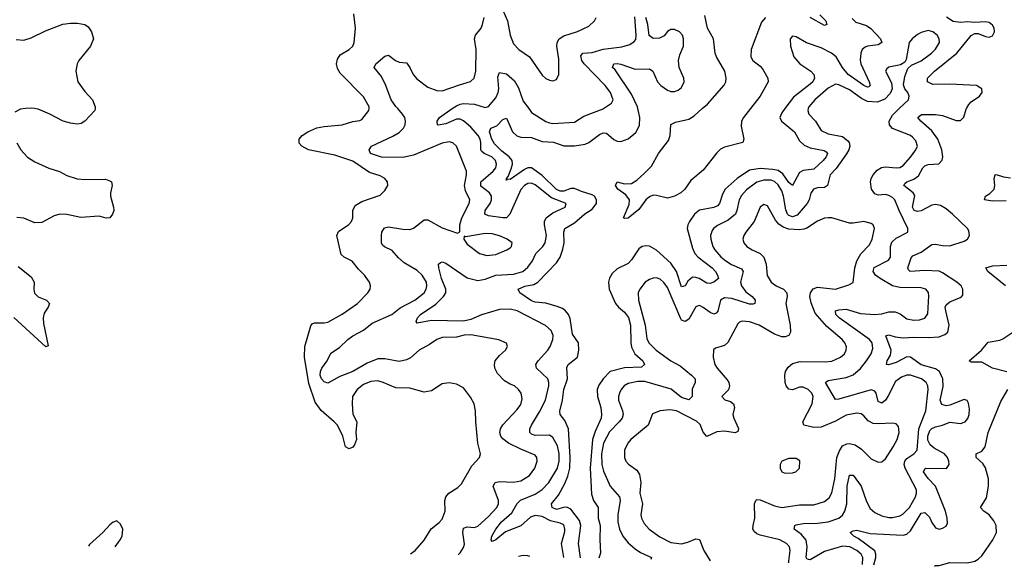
# Model space of a CAD drawing. Header units: inches. Extents: x 1843162 to 1959474, y 907081 to 1016326.
# Tile 286 of 656: x 1928446 to 1933955, y 907442 to 910497. Entities that reach past the tile are written whole.
import ezdxf

# ---------------------------------------------------------------- set-up
doc = ezdxf.new("R2010")
doc.units = ezdxf.units.IN
doc.header["$MEASUREMENT"] = 0
for name, color, linetype in [('B9920', 7, 'Continuous'), ('B9921', 7, 'Continuous'), ('B9930', 7, 'Continuous'), ('B9931', 7, 'Continuous')]:
    doc.layers.add(name, color=color, linetype=linetype)

msp = doc.modelspace()

# ---------------------------------------------------------------- linework, layer by layer
at = {"layer": 'B9920', "color": 5}
for points, elevation in [([(1928478.5, 910000), (1928450, 909997.2), (1928419.1, 909980.9)], 680), ([(1928867.7, 910000), (1928867.3, 909990), (1928810.2, 909929.8), (1928790, 909917.4), (1928770, 909913.5), (1928730, 909918.7), (1928690, 909930.8), (1928614, 909970), (1928550, 909996.5), (1928528.9, 910000)], 680), ([(1928430, 909808.4), (1928452.3, 909770), (1928490, 909728.2), (1928530, 909702.3), (1928610, 909667.2), (1928668.3, 909648.3), (1928710, 909626.5), (1928768, 909608), (1928810, 909604.2), (1928925.7, 909605.7), (1928954.8, 909594.8), (1928960.5, 909590), (1928964.4, 909570), (1928953.4, 909530), (1928954.3, 909510), (1928971.8, 909450), (1928972.2, 909430), (1928966, 909410), (1928950, 909389.4), (1928930, 909387.3), (1928890, 909398.5), (1928788.6, 909391.4), (1928710, 909407.9), (1928670.1, 909409.9), (1928638.7, 909401.3), (1928570, 909364.1), (1928530, 909362.4), (1928470, 909388.4), (1928430, 909392.1)], 680), ([(1928438.5, 909118.5), (1928510, 909059.1), (1928527.3, 909030), (1928524.5, 908990), (1928529.4, 908969.4), (1928548.6, 908948.6), (1928595.3, 908930), (1928612.8, 908910), (1928605.5, 908890), (1928583.9, 908856.1), (1928577.7, 908830), (1928579.1, 908799.1), (1928606, 908674), (1928592.3, 908667.7), (1928413, 908833)], 680), ([(1928990, 907695.3), (1928970, 907688.7), (1928950, 907674), (1928911, 907630), (1928836.8, 907563.2), (1928831.3, 907554.6)], 720), ([(1928979.7, 907551), (1929009, 907590), (1929019, 907610), (1929024, 907650), (1929010, 907678), (1928990, 907695.3)], 720)]:
    msp.add_lwpolyline(points, dxfattribs=dict(at, elevation=elevation))
at = {"layer": 'B9921', "color": 5, "elevation": 680}
for points in [[(1928425.8, 910385.8), (1928470, 910383.2), (1928510, 910394.9), (1928590, 910435.5), (1928688.4, 910471.6), (1928730, 910478.6), (1928770, 910477.8), (1928810.2, 910470.2), (1928830, 910458), (1928848, 910430), (1928859.1, 910390), (1928843, 910350), (1928777, 910270), (1928767.6, 910250), (1928759.6, 910210), (1928772, 910150), (1928810, 910095.5), (1928852.7, 910050), (1928868, 910010), (1928867.7, 910000)], [(1928528.9, 910000), (1928510, 910003.1), (1928478.5, 910000)]]:
    msp.add_lwpolyline(points, dxfattribs=at)
at = {"layer": 'B9930', "color": 5}
for points, elevation in [([(1930633.7, 907511.6), (1930659.2, 907530), (1930710, 907588.7), (1930748.6, 907651.4), (1930793.5, 907686.5), (1930810, 907704.9), (1930826, 907750), (1930824.7, 907810), (1930829.7, 907830), (1930847.6, 907850), (1930898, 907882), (1930918.2, 907901.8), (1930976.3, 908003.7), (1931018.3, 908050), (1931023.9, 908070), (1931009.8, 908130), (1930997.6, 908250), (1930997.2, 908310), (1930989.7, 908350), (1930968, 908388), (1930930, 908439.6), (1930890, 908460.5), (1930850, 908467), (1930810, 908462), (1930750, 908422.2), (1930710, 908415.3), (1930630, 908437.5), (1930550, 908439.8), (1930479.5, 908470), (1930450, 908477.7), (1930410, 908474), (1930370, 908457.4), (1930334.9, 908430), (1930309.2, 908390), (1930306.2, 908350), (1930310, 908291.3), (1930333, 908250), (1930327.2, 908190), (1930330.2, 908150), (1930320, 908120), (1930310, 908108), (1930290, 908097.7), (1930269.8, 908110), (1930254.1, 908170), (1930223.9, 908230), (1930206.5, 908250), (1930132.2, 908312.2), (1930099.8, 908359.8), (1930064.2, 908464.2), (1930040.6, 908610), (1930042.1, 908670), (1930074.9, 908785.1), (1930083, 908797), (1930096.6, 908803.4), (1930150, 908801.8), (1930170, 908807), (1930250, 908851.3), (1930335.8, 908910), (1930394, 908970), (1930407, 908990), (1930409.5, 909010), (1930402.9, 909030), (1930376.2, 909070), (1930342.2, 909102.2), (1930307.3, 909147.3), (1930261.6, 909170), (1930245.3, 909185.3), (1930220.8, 909290), (1930230, 909312.9), (1930288.3, 909351.7), (1930303.5, 909370), (1930309.8, 909390), (1930309.8, 909430), (1930322.3, 909457.7), (1930359.9, 909480.1), (1930463.1, 909516.9), (1930490, 909543), (1930505.1, 909570), (1930503.6, 909590), (1930489.5, 909610), (1930463.5, 909623.5), (1930403.5, 909643.5), (1930310, 909705.8), (1930210, 909739.6), (1930062.4, 909770), (1930025.7, 909790), (1930010, 909806.9), (1930009.8, 909830), (1930027.4, 909850), (1930058, 909870), (1930108.2, 909891.8), (1930150, 909901), (1930250, 909909.5), (1930310, 909928.1), (1930350, 909933.4), (1930361.3, 909938.7), (1930400.4, 909990), (1930401.2, 910000)], 680), ([(1930899, 907505.3), (1930910, 907516.1), (1930930, 907546), (1930934.9, 907565.1), (1930925.2, 907630), (1930930, 907655.6), (1930950, 907662.7), (1930990, 907658.8), (1931010, 907666.4), (1931070, 907720.1), (1931115.3, 907770), (1931124.5, 907790), (1931126.1, 907810), (1931096.2, 907890), (1931106.6, 907910), (1931130, 907916.2), (1931210, 907912.6), (1931250, 907919.5), (1931298.2, 907950), (1931328.9, 907991.1), (1931340.9, 908030), (1931339.8, 908050), (1931330, 908063.5), (1931250, 908095.7), (1931180.7, 908130), (1931150, 908154.4), (1931138.5, 908170), (1931132.7, 908190), (1931136.8, 908210), (1931150, 908232.3), (1931230, 908318.9), (1931250, 908347), (1931257.8, 908377.8), (1931252.6, 908410), (1931237.4, 908430), (1931215.6, 908450), (1931190, 908459.8), (1931159.2, 908479.2), (1931120, 908520), (1931104.7, 908550), (1931102.6, 908570), (1931106.6, 908590), (1931130, 908619.3), (1931163.7, 908650), (1931175.1, 908670), (1931169.4, 908689.4), (1931126.9, 908706.9), (1930970, 908736.5), (1930933.8, 908733.8), (1930890, 908723.4), (1930810, 908720.6), (1930780.3, 908710), (1930739.3, 908680.7), (1930681.3, 908650), (1930633.1, 908606.9), (1930610, 908596.2), (1930570, 908587.4), (1930490, 908602.2), (1930450, 908601.6), (1930390, 908577.4), (1930310, 908531.1), (1930237, 908503), (1930170, 908466.2), (1930150, 908472.2), (1930134.2, 908490), (1930127.6, 908510), (1930128.4, 908530), (1930136.1, 908550), (1930166.8, 908590), (1930186.6, 908633.4), (1930235.6, 908664.4), (1930282, 908710), (1930309.9, 908730.1), (1930370, 908760.9), (1930418.5, 908801.5), (1930528.6, 908850), (1930574.2, 908885.8), (1930657.1, 908930), (1930709, 908970), (1930720.2, 908990), (1930724.1, 909010), (1930721.9, 909030), (1930698.3, 909070), (1930670, 909094.5), (1930597.7, 909137.7), (1930565.8, 909165.8), (1930530, 909206.6), (1930487.2, 909227.2), (1930476.8, 909236.8), (1930469.8, 909250), (1930470.7, 909290), (1930473.1, 909310), (1930486.5, 909333.5), (1930510, 909340.2), (1930590, 909326), (1930630, 909325), (1930650, 909331.3), (1930710, 909378.9), (1930730, 909378.3), (1930810, 909333.1), (1930896, 909304), (1930909.1, 909310.9), (1930909.6, 909349.6), (1930919.5, 909390), (1930961.2, 909470), (1930964.1, 909490), (1930940.7, 909540.7), (1930934.9, 909570), (1930946.5, 909630), (1930946.2, 909650), (1930891.1, 909790), (1930870, 909809.7), (1930850, 909814.4), (1930810, 909807.4), (1930650, 909739.7), (1930590, 909727), (1930470, 909728), (1930408.9, 909750), (1930401.2, 909770), (1930414.7, 909790), (1930534.7, 909845.3), (1930570, 909867.5), (1930592.8, 909890), (1930603.7, 909910), (1930605.4, 909930), (1930600.2, 909950), (1930588.3, 909970), (1930561.2, 910000)], 660), ([(1931490.1, 907491.2), (1931477.5, 907570), (1931495.5, 907635.5), (1931497.2, 907650), (1931490, 907673.6), (1931470, 907683.4), (1931415.7, 907695.7), (1931370, 907719.5), (1931330, 907725.2), (1931303.9, 907716.1), (1931250, 907667.3), (1931165.3, 907634.7), (1931110, 907589.8), (1931090, 907580.7), (1931084, 907590), (1931087.4, 907610), (1931110.8, 907650), (1931142.7, 907690), (1931199.1, 907740.9), (1931230, 907793.7), (1931248.5, 907811.5), (1931330, 907844.6), (1931370, 907870.7), (1931406.4, 907910), (1931454.5, 907990), (1931464.3, 908030), (1931464.6, 908070), (1931455.2, 908115.2), (1931430, 908162.5), (1931410, 908173.9), (1931330, 908172.2), (1931310, 908180.3), (1931300.3, 908190), (1931301.1, 908210), (1931309.9, 908230), (1931355.3, 908304.7), (1931388.4, 908370), (1931406.6, 908450), (1931406.8, 908470), (1931401, 908490), (1931337.3, 908550), (1931334.5, 908570), (1931346.4, 908590), (1931401.6, 908650), (1931414.4, 908670), (1931429.8, 908710), (1931431.9, 908731.9), (1931419.7, 908759.7), (1931388.5, 908788.5), (1931230, 908869.9), (1931190, 908879.9), (1931130, 908876.5), (1931030, 908847.9), (1930970, 908821.7), (1930930, 908812.5), (1930750, 908816.4), (1930670, 908800.9), (1930663.6, 908810), (1930671.1, 908830), (1930688.1, 908850), (1930773.8, 908906.2), (1930818.2, 908950), (1930829.9, 908970), (1930830.6, 908990), (1930806.4, 909050), (1930792.1, 909110), (1930789.8, 909130.2), (1930800.7, 909139.3), (1930810, 909143.1), (1930830, 909136.9), (1930950, 909054.7), (1931010, 909038.7), (1931050, 909046.5), (1931110, 909068.8), (1931210, 909074.3), (1931260.9, 909090), (1931290, 909113.5), (1931314.7, 909150), (1931333.3, 909190), (1931373.6, 909230), (1931387.1, 909250), (1931394.6, 909290), (1931382.8, 909350), (1931382.9, 909370), (1931391.1, 909388.9), (1931430, 909417.8), (1931498.7, 909450), (1931502.9, 909470), (1931421.9, 909501.9), (1931330, 909573.5), (1931310, 909583), (1931290, 909581.3), (1931270, 909569.8), (1931250, 909547.7), (1931189, 909411), (1931170, 909390.5), (1931150, 909389.1), (1931070, 909400.9), (1931049.5, 909409.5), (1931049.9, 909430), (1931078.1, 909470), (1931086.8, 909490), (1931086.3, 909510), (1931075.4, 909530), (1931027, 909567), (1931026.3, 909590), (1931095.7, 909650), (1931111, 909670), (1931114.9, 909690), (1931107.6, 909710), (1931087.9, 909730), (1931045.4, 909750), (1931030, 909762), (1931025.6, 909770), (1931026.8, 909810), (1931022.3, 909830), (1931011.1, 909850), (1930970, 909897.1), (1930930, 909932.7), (1930910, 909941.4), (1930890, 909941.6), (1930830, 909916), (1930788.5, 909908.5), (1930784, 909910), (1930782.4, 909930), (1930794.7, 909950), (1930866.5, 910000)], 640), ([(1931584.3, 907489), (1931572.9, 907570), (1931586.4, 907670), (1931577.6, 907697.6), (1931530, 907761.9), (1931508.3, 907771.7), (1931489, 907771), (1931450, 907759.9), (1931424.8, 907770), (1931421.8, 907790), (1931460.4, 907839.6), (1931496.2, 907903.8), (1931513.9, 907946.1), (1931524.6, 907990), (1931526.9, 908050), (1931517.7, 908210), (1931496.9, 908256.9), (1931469.7, 908290), (1931468.1, 908308.1), (1931483.8, 908370), (1931490.3, 908430), (1931510.7, 908490), (1931507.4, 908552.6), (1931514.5, 908570), (1931567.8, 908610), (1931575.4, 908650), (1931572.3, 908690), (1931538.9, 908738.9), (1931526, 908826), (1931516.6, 908850), (1931499.9, 908870), (1931482.5, 908882.5), (1931454, 908894), (1931390, 908911.8), (1931330, 908918.4), (1931310, 908926.1), (1931244.5, 908970), (1931234.7, 908990), (1931271.7, 909008.3), (1931322.4, 909017.6), (1931346, 909030), (1931450, 909137.5), (1931470, 909170.2), (1931485.8, 909214.2), (1931492.8, 909250), (1931490.5, 909310), (1931495.5, 909330), (1931550, 909361.7), (1931608.4, 909411.6), (1931650, 909437.7), (1931674.2, 909470), (1931674.3, 909490), (1931661.9, 909510), (1931650, 909518.1), (1931590, 909536.3), (1931550, 909553.8), (1931530, 909553.4), (1931490, 909538.1), (1931470, 909538.6), (1931450, 909547.5), (1931370, 909625.5), (1931310, 909669.9), (1931290, 909669.9), (1931270, 909660.5), (1931190, 909603.4), (1931173.7, 909606.3), (1931170, 909598), (1931169.1, 909610), (1931179.2, 909620.8), (1931196.9, 909663.1), (1931203.5, 909690), (1931201.4, 909710), (1931185.5, 909730), (1931143.1, 909763.1), (1931103.2, 909803.2), (1931088.6, 909828.6), (1931074.1, 909870), (1931082.2, 909890), (1931115.5, 909904.5), (1931150, 909939.6), (1931170, 909946.7), (1931204.3, 909870), (1931227.5, 909847.5), (1931250, 909841), (1931310, 909837.9), (1931370, 909817.2), (1931433.1, 909813.1), (1931490, 909791.6), (1931550, 909791.5), (1931610, 909802), (1931630, 909810.1), (1931690, 909855), (1931710, 909864.2), (1931730, 909863), (1931770, 909827.8), (1931790, 909817.8), (1931810, 909816.8), (1931850, 909831.6), (1931893.7, 909866.3), (1931913.6, 909906.4), (1931916.7, 909950), (1931905.4, 910000)], 620), ([(1931294.1, 910000), (1931310, 909978.5), (1931390, 909927.9), (1931410, 909920.1), (1931430, 909917.3), (1931550, 909925.2), (1931602.4, 909957.6), (1931710, 909998.8), (1931711.9, 910000)], 640), ([(1932727.7, 910000), (1932710, 909976.8), (1932700.2, 909950), (1932709.6, 909929.6), (1932780.6, 909870), (1932810, 909820.7), (1932835.9, 909795.9), (1932870, 909780.1), (1932946.6, 909766.6), (1932959.3, 909759.3), (1932965.8, 909750), (1932957.9, 909730), (1932942.5, 909710), (1932890, 909660.9), (1932830, 909654), (1932810, 909642.8), (1932770, 909569.8), (1932750, 909586.9), (1932716.1, 909636.1), (1932690, 909653.9), (1932660.7, 909660.7), (1932590, 909666.2), (1932530, 909655.4), (1932459.8, 909610), (1932393.9, 909550), (1932378.4, 909521.6), (1932361.7, 909470), (1932350, 909457), (1932330, 909447.5), (1932250, 909433), (1932222.3, 909410), (1932193.6, 909370), (1932184.4, 909350), (1932181.5, 909330), (1932210, 909219.5), (1932224.2, 909190), (1932242.4, 909170), (1932320.6, 909110), (1932339.3, 909090), (1932351.5, 909070), (1932356.5, 909050), (1932330.4, 909030), (1932310, 909022.4), (1932290, 909024.1), (1932247.4, 909050), (1932230, 909056.7), (1932210, 909057.8), (1932185.3, 909034.7), (1932170, 909008.6), (1932150, 909004.4), (1932120.9, 909090), (1932090, 909136.9), (1932010, 909209.3), (1931970, 909231.1), (1931950, 909233.9), (1931930, 909229), (1931910, 909215.8), (1931870, 909154.7), (1931850, 909134.8), (1931790, 909104.1), (1931761.6, 909078.4), (1931746.9, 909053.1), (1931740.1, 909030), (1931744.8, 908990), (1931779.8, 908910), (1931796.1, 908890), (1931830, 908862.9), (1931851.9, 908831.9), (1931863.9, 908790), (1931865.4, 908690), (1931870, 908665.8), (1931888.7, 908628.7), (1931932.7, 908590), (1931942.6, 908570), (1931925.2, 908554.8), (1931830, 908550.3), (1931750, 908530.4), (1931710, 908489.8), (1931686.3, 908453.7), (1931677.8, 908430), (1931678.5, 908390), (1931697.7, 908330), (1931702.1, 908290), (1931699.4, 908270), (1931665.4, 908194.6), (1931651.5, 908150), (1931637.3, 907990), (1931645.1, 907845.1), (1931656.2, 907810), (1931682.2, 907770), (1931683.1, 907710), (1931694.5, 907670), (1931691.7, 907591.7), (1931695.1, 907515.1), (1931687.3, 907486.5)], 620), ([(1932858.7, 910000), (1932855.2, 909990), (1932861.5, 909970), (1932899.1, 909930), (1932930, 909877.2), (1932970, 909859.3), (1933050, 909843.4), (1933079.6, 909819.6), (1933086.7, 909810), (1933091, 909790), (1933086.2, 909770), (1933072.9, 909747.1), (1933014, 909666), (1932981.9, 909630), (1932966, 909570), (1932950, 909559.3), (1932910, 909557.8), (1932887.8, 909550), (1932873.3, 909526.7), (1932863.3, 909490), (1932852.2, 909470), (1932795.8, 909404.2), (1932770, 909394.4), (1932750, 909401.8), (1932743, 909410), (1932733.6, 909433.6), (1932720.8, 909510), (1932710, 909539.9), (1932690, 909574.1), (1932670, 909592), (1932650, 909599.4), (1932610, 909601.1), (1932570, 909588.4), (1932513.1, 909546.9), (1932485.3, 909514.7), (1932471.7, 909490), (1932459.3, 909430), (1932450.4, 909409.6), (1932410, 909376.6), (1932350, 909346.5), (1932328.2, 909330), (1932321.1, 909318.9), (1932311.8, 909290), (1932312.5, 909270), (1932324.8, 909230), (1932336.3, 909210), (1932370, 909171), (1932397.1, 909150), (1932429.4, 909129.4), (1932484.9, 909104.9), (1932493.5, 909090), (1932479.2, 909030), (1932485.1, 909010), (1932510, 908976.8), (1932544.4, 908950), (1932560.7, 908930), (1932558.7, 908910), (1932550, 908906.2), (1932530, 908907.3), (1932430, 908937.8), (1932390, 908941.8), (1932367.2, 908930), (1932351.8, 908868.2), (1932343.9, 908856.1), (1932330, 908850.6), (1932310, 908859.6), (1932270, 908889.1), (1932250, 908898.9), (1932242.7, 908897.3), (1932228.7, 908891.3), (1932190, 908822.4), (1932170, 908810.5), (1932150, 908818.1), (1932145.1, 908825.1), (1932070, 908999.8), (1932050, 909028.9), (1932030, 909046), (1932010, 909054.2), (1931990, 909053.3), (1931970, 909045), (1931946.7, 909030), (1931915.2, 908990), (1931907.3, 908970), (1931908.1, 908930), (1931945.5, 908790), (1931955.9, 908715.9), (1931966, 908690), (1932007.2, 908650), (1932090.1, 908590.1), (1932141.6, 908561.6), (1932205.5, 908510), (1932225.3, 908490), (1932225.5, 908470), (1932208.8, 908431.2), (1932208.2, 908390), (1932190, 908371.8), (1932150, 908386.1), (1932092, 908432), (1931944.9, 908475.1), (1931904.7, 908475.3), (1931850, 908463.2), (1931827.9, 908450), (1931811.3, 908430), (1931802, 908410), (1931796, 908390), (1931797.4, 908370), (1931819.8, 908310), (1931822.5, 908290), (1931816.8, 908270), (1931801.1, 908250), (1931746, 908194), (1931713.3, 908130), (1931700.8, 908070), (1931702.8, 908010), (1931713, 907973), (1931750.6, 907890.6), (1931802.5, 907830), (1931805.3, 907810), (1931792.4, 907730), (1931793.1, 907690), (1931802.5, 907650), (1931821.6, 907610), (1931850, 907572.7), (1931890, 907539.8), (1931919.6, 907519.6), (1931981.1, 907490), (1931978.4, 907479.6)], 640), ([(1932534.6, 910000), (1932495.7, 909950), (1932484.7, 909930), (1932482.2, 909902.2), (1932498.5, 909830), (1932492.2, 909810), (1932390, 909785.3), (1932366.9, 909773.1), (1932346.2, 909753.8), (1932270, 909655.2), (1932200.9, 909599.1), (1932168.4, 909550), (1932145.8, 909530), (1932110, 909510.6), (1932070, 909499.8), (1932010, 909515.2), (1931990, 909515.7), (1931970, 909507.5), (1931949.7, 909490.3), (1931910, 909436.5), (1931850, 909387.5), (1931830, 909386.4), (1931824.7, 909390), (1931855.8, 909464.2), (1931857.5, 909490), (1931837.9, 909517.9), (1931793, 909550), (1931779.7, 909570), (1931788.9, 909591.1), (1931830, 909579.7), (1931870, 909582.2), (1931899.4, 909600.6), (1931941.6, 909638.4), (1931980.8, 909679.2), (1932020.9, 909750), (1932077.3, 909822.7), (1932086.5, 909850), (1932089, 909911), (1932115, 909925), (1932190, 909941.6), (1932220.5, 909959.5), (1932265.7, 910000)], 580), ([(1933161.1, 907451.4), (1933164.1, 907490), (1933154, 907510), (1933129.9, 907530), (1933091.5, 907550), (1933050, 907553.9), (1932950, 907524.7), (1932870, 907477.2), (1932859.5, 907479.5), (1932850, 907483), (1932846.9, 907490), (1932853.2, 907550), (1932847.1, 907587.1), (1932820.1, 907620.1), (1932779.7, 907650), (1932782.9, 907670), (1932790, 907672.6), (1932830, 907680.5), (1932910, 907683.1), (1932970, 907691), (1933029.9, 907710.1), (1933050, 907726.7), (1933063.1, 907750), (1933075.1, 907790), (1933076.4, 907890), (1933090, 907950.4), (1933110, 907950.3), (1933154.6, 907890), (1933184.4, 907804.4), (1933205.4, 907765.4), (1933230, 907741.6), (1933270, 907723), (1933310, 907714.8), (1933330, 907715.4), (1933370, 907724.5), (1933386.8, 907733.2), (1933424.1, 907770), (1933459.1, 907830), (1933464.5, 907850), (1933463.2, 907870), (1933400.1, 907990), (1933395.1, 908010), (1933398.4, 908030), (1933410, 908045.1), (1933449.8, 908070), (1933468.2, 908091.8), (1933477.1, 908210), (1933516.1, 908310), (1933529.9, 908429.9), (1933528.2, 908450), (1933518.2, 908470), (1933492, 908490), (1933430, 908511), (1933410, 908509.9), (1933380.5, 908499.5), (1933345.7, 908474.3), (1933303.3, 908390), (1933290.1, 908369.9), (1933270, 908354.3), (1933250, 908363.5), (1933237.5, 908410), (1933230, 908420.6), (1933210, 908428.3), (1933030, 908375.5), (1933010, 908374.8), (1932954, 908470), (1932970, 908480.2), (1933070, 908496.2), (1933110, 908511.5), (1933150, 908547.9), (1933183.4, 908590), (1933211, 908630), (1933220.4, 908659.6), (1933216.1, 908690), (1933201.9, 908710), (1933032.2, 908830), (1933013.5, 908850), (1933011.5, 908870), (1933030, 908876.2), (1933070, 908879.5), (1933150, 908854.9), (1933230, 908849.7), (1933270, 908852.8), (1933310, 908863.4), (1933344.2, 908864.2), (1933372.3, 908852.3), (1933410, 908825.2), (1933450, 908817), (1933480.5, 908819.5), (1933510, 908829.4), (1933527.4, 908852.6), (1933533.7, 908953.7), (1933531.4, 908971.4), (1933516.9, 908990), (1933490, 908998.3), (1933370, 909001.1), (1933330, 909008.9), (1933261, 909050), (1933234.8, 909070), (1933221.8, 909090), (1933227.5, 909112.5), (1933306.5, 909153.5), (1933318, 909170), (1933319, 909230), (1933326.5, 909253.5), (1933350, 909276.4), (1933414.7, 909310), (1933416.4, 909330), (1933366.4, 909430), (1933342.6, 909490), (1933330, 909503.7), (1933310, 909515), (1933290, 909519.3), (1933250, 909516.4), (1933230, 909524.6), (1933213.1, 909550), (1933206.6, 909590), (1933210.4, 909610), (1933220.9, 909630), (1933244.8, 909655.2), (1933268.9, 909671.1), (1933290, 909675.5), (1933351.1, 909668.9), (1933370, 909671.4), (1933390, 909682.5), (1933430, 909728.2), (1933460.7, 909770), (1933469.8, 909790), (1933459.4, 909819.4), (1933441.3, 909841.3), (1933429.7, 909850), (1933330, 909889.4), (1933313.9, 909910), (1933311.5, 909930), (1933330, 909962.7), (1933368, 910000)], 640), ([(1933224.4, 907449.9), (1933236.6, 907490), (1933237.3, 907510), (1933230, 907529.1), (1933137.4, 907597.4), (1933113.3, 907610), (1933093.6, 907630), (1933110, 907640.9), (1933130, 907643.6), (1933204.9, 907624.9), (1933390, 907616.1), (1933410, 907621.9), (1933430, 907639.2), (1933490, 907739.5), (1933510, 907743.3), (1933537.3, 907717.3), (1933550, 907686.3), (1933570, 907656.1), (1933590, 907650.2), (1933610, 907654.3), (1933630, 907667), (1933636.8, 907683.2), (1933635.9, 907710), (1933625.9, 907750), (1933570.7, 907890), (1933530, 907932.5), (1933502.9, 907970), (1933510, 907986.7), (1933516, 907990), (1933631.7, 907988.3), (1933646.4, 908010), (1933644.6, 908030), (1933636.8, 908050), (1933619.8, 908070), (1933562.2, 908102.2), (1933540.2, 908120.2), (1933526.7, 908146.7), (1933526.6, 908170), (1933539.3, 908200.7), (1933550, 908212.3), (1933570, 908220.7), (1933609.7, 908230), (1933650, 908247), (1933710, 908240.1), (1933736.1, 908250), (1933751.7, 908268.3), (1933758.5, 908290), (1933759.9, 908319.9), (1933754.2, 908354.2), (1933747.7, 908367.7), (1933730, 908374.8), (1933650, 908342), (1933630, 908338.4), (1933606, 908346), (1933597.1, 908370), (1933613, 908447), (1933610.6, 908490), (1933591.9, 908530), (1933570, 908545.2), (1933490, 908568), (1933430, 908609.9), (1933410, 908613.2), (1933350, 908580.7), (1933308.1, 908568.1), (1933295.3, 908570), (1933300.3, 908590), (1933317.8, 908622.2), (1933321.4, 908650), (1933292.3, 908730), (1933310, 908736.5), (1933344.9, 908724.9), (1933390, 908718.7), (1933450, 908722.9), (1933530, 908721.2), (1933590, 908725.3), (1933623.4, 908736.6), (1933638.8, 908750), (1933647.3, 908790), (1933627.4, 908870), (1933625.2, 908890), (1933630, 908903.7), (1933650, 908921), (1933713.7, 908946.3), (1933722.4, 908957.6), (1933724.2, 908990), (1933713.2, 909010), (1933690.6, 909030), (1933610, 909082.6), (1933590, 909090.8), (1933510, 909095.5), (1933429.4, 909089.4), (1933418.9, 909098.9), (1933416.1, 909110), (1933433.4, 909166.6), (1933443.4, 909176.6), (1933490, 909197.1), (1933550, 909240.1), (1933570, 909243.1), (1933610, 909234.3), (1933650, 909233.2), (1933730, 909259.4), (1933749.7, 909270), (1933761.5, 909290), (1933756.5, 909316.5), (1933748.5, 909330), (1933665.6, 909410), (1933630, 909440.4), (1933598.3, 909458.3), (1933570, 909463.9), (1933550, 909460.8), (1933490, 909428.5), (1933470, 909424.2), (1933450.9, 909430.9), (1933441.4, 909450), (1933454, 909514), (1933445.2, 909530), (1933392.5, 909570), (1933398.2, 909581.8), (1933409.6, 909590), (1933450, 909606), (1933474.9, 909625.1), (1933499.9, 909670), (1933510, 909680.1), (1933530, 909687), (1933589.3, 909690.7), (1933608.6, 909711.4), (1933611.4, 909730), (1933606.7, 909770), (1933582.7, 909830), (1933550, 909875.4), (1933487.8, 909930), (1933471, 909950), (1933492.2, 909967.8), (1933570, 909967.9), (1933610, 909961.2), (1933686.1, 909933.9), (1933710, 909934.3), (1933728.1, 909951.9), (1933742.7, 909997.3), (1933744.1, 910000)], 620), ([(1933965.5, 909485.5), (1933890, 909482.9), (1933845.4, 909490), (1933849.8, 909510), (1933874.2, 909525.8), (1933898.1, 909550), (1933903.1, 909570), (1933898.1, 909610), (1933904.2, 909630), (1933910, 909632.5), (1933950, 909619.6), (1933990, 909613.8)], 580), ([(1932750.2, 907461.2), (1932749.4, 907470), (1932757.9, 907530), (1932752.6, 907550), (1932735.9, 907570), (1932699.7, 907590), (1932590, 907616.1), (1932570, 907623.2), (1932555.8, 907635.8), (1932548.8, 907650), (1932549.4, 907669.4), (1932559, 907710), (1932557, 907790), (1932564.7, 907810), (1932570, 907814.4), (1932590, 907813.5), (1932670, 907780.5), (1932710, 907770.1), (1932810, 907785.5), (1932890, 907784.8), (1932950, 907804.6), (1932975.1, 907824.9), (1932990, 907852.7), (1933006.6, 907930), (1933018.2, 908050), (1933032.4, 908087.6), (1933050, 908114.5), (1933073.5, 908126.5), (1933090, 908127.7), (1933120.1, 908120.1), (1933156.6, 908096.6), (1933210, 908041.7), (1933250, 908023.7), (1933270, 908026), (1933290, 908043), (1933334.2, 908110), (1933355.3, 908150), (1933367.1, 908190), (1933362.6, 908222.6), (1933350, 908237.6), (1933330, 908241.1), (1933250, 908237.9), (1933220.9, 908240.9), (1933194.4, 908254.4), (1933170, 908283.5), (1933154.4, 908294.4), (1933130, 908298.6), (1933070, 908285.7), (1933010, 908252.2), (1932930, 908219.9), (1932890, 908218.3), (1932834.5, 908230), (1932828.2, 908250), (1932881.1, 908350), (1932885.6, 908390), (1932877.7, 908410), (1932858.4, 908430), (1932830, 908443.4), (1932810, 908442.9), (1932770, 908428.9), (1932750, 908432.1), (1932735.5, 908450), (1932729.3, 908470), (1932727.5, 908510), (1932731.3, 908530), (1932745.8, 908554.2), (1932770, 908575.2), (1932813.5, 908586.5), (1932954.7, 908585.3), (1932990, 908588.7), (1933039.6, 908610), (1933061.1, 908630), (1933070.8, 908650), (1933071.7, 908668.3), (1933063.9, 908690), (1933048.5, 908710), (1932962.3, 908782.3), (1932896.8, 908856.8), (1932873.9, 908913.9), (1932867.4, 908950), (1932870.5, 908969.5), (1932886.8, 908993.2), (1932910, 909001.2), (1933010, 908990.2), (1933085.7, 909014.3), (1933110, 909028.2), (1933119.6, 909110), (1933130.9, 909150), (1933152.1, 909187.9), (1933201, 909239), (1933216.5, 909270), (1933229.6, 909329.6), (1933220.7, 909350), (1933210, 909358.7), (1933170, 909369.6), (1933110, 909359.7), (1933090, 909360.4), (1932990.3, 909389.7), (1932970, 909389.8), (1932950, 909387.4), (1932910, 909371.8), (1932850, 909332.1), (1932834, 909326), (1932810, 909322.1), (1932750, 909325.5), (1932717.2, 909337.2), (1932693.7, 909353.7), (1932675.9, 909375.9), (1932630, 909456.9), (1932610, 909464.2), (1932590, 909449.6), (1932555.2, 909370), (1932509.2, 909310), (1932497.6, 909290), (1932492.6, 909270), (1932497.8, 909250), (1932514.6, 909230), (1932543.7, 909210), (1932589.6, 909189.6), (1932610.2, 909170), (1932623.7, 909130), (1932628.1, 909068.1), (1932650.1, 909030.1), (1932678.9, 909010), (1932719.6, 908990), (1932738.4, 908970), (1932741.1, 908950), (1932732.6, 908910), (1932757.3, 908790), (1932758.7, 908750), (1932748.8, 908731.2), (1932730, 908724.7), (1932710, 908724.7), (1932670, 908739.8), (1932583, 908790), (1932530, 908809), (1932487.8, 908812.2), (1932473.2, 908806.8), (1932463.7, 908796.3), (1932408.1, 908691.9), (1932390, 908675.9), (1932338.8, 908661.2), (1932328.6, 908651.4), (1932325.5, 908610), (1932336.2, 908570), (1932348.3, 908550), (1932404.6, 908484.6), (1932414.3, 908470), (1932418.5, 908450), (1932411.5, 908428.5), (1932374.4, 908390), (1932391.6, 908371.6), (1932422.5, 908362.5), (1932440.3, 908350), (1932445.2, 908330), (1932436.6, 908290), (1932441.3, 908270), (1932468.9, 908211.1), (1932464.1, 908195.9), (1932450, 908187.7), (1932390, 908196.7), (1932346, 908194), (1932290, 908167), (1932271.1, 908191.1), (1932254.2, 908234.2), (1932233.5, 908253.5), (1932120.9, 908310), (1932083.9, 908316.1), (1932029, 908311), (1931986.3, 908293.7), (1931963.2, 908230), (1931864.9, 908150), (1931848.1, 908130), (1931829.3, 908090), (1931830.2, 908050), (1931838.6, 908030), (1931852.4, 908012.4), (1931899.6, 907979.6), (1931914.9, 907954.9), (1931921.5, 907910), (1931916.5, 907850), (1931930.2, 907790), (1931922.2, 907730), (1931926, 907710), (1931940.6, 907680.6), (1931969.1, 907650), (1932027, 907607), (1932090, 907574.6), (1932150, 907567.8), (1932184.1, 907575.9), (1932230, 907594.9), (1932250, 907592.4), (1932273.8, 907530), (1932308.8, 907471.7)], 660), ([(1933961.5, 909010), (1933863.9, 909090), (1933852.1, 909110), (1933890, 909122.2), (1933970, 909124.3)], 580), ([(1933968.7, 908528.7), (1933890, 908548.7), (1933830, 908582.2), (1933770, 908582.5), (1933759.1, 908590), (1933828.3, 908650), (1933865.2, 908694.8), (1933930, 908706.1), (1933947, 908713), (1934030.6, 908769.4)], 580), ([(1933564.7, 907441.8), (1933570, 907445.3), (1933590, 907445.7), (1933650, 907462.4), (1933750, 907461.8), (1933790, 907471), (1933810, 907482.1), (1933830, 907500.8), (1933891.7, 907590), (1933911.1, 907630), (1933909.2, 907669.2), (1933896.5, 907696.5), (1933869.9, 907730), (1933840.8, 907750), (1933822.7, 907770), (1933856.4, 907823.6), (1933866.7, 907890), (1933866.8, 907930), (1933850, 907991.8), (1933835.7, 908015.7), (1933798.8, 908050), (1933798.5, 908070), (1933830, 908085.7), (1933848, 908110), (1933864.2, 908190), (1933936.7, 908363.3), (1933975.5, 908430)], 580), ([(1931300.7, 907495.7), (1931290, 907500.7), (1931262.9, 907502.9), (1931237.9, 907497.2)], 660)]:
    msp.add_lwpolyline(points, dxfattribs=dict(at, elevation=elevation))
for points, elevation in [([(1931050, 909302.7), (1930943.1, 909283.1), (1930932.7, 909287.3), (1930931, 909270), (1930950, 909242), (1931018, 909190), (1931059.1, 909179.1), (1931110, 909185.4), (1931172.7, 909210), (1931190, 909221.6), (1931198.4, 909230), (1931200.9, 909250), (1931173.2, 909270), (1931130, 909289.7), (1931090, 909300.3)], 660), ([(1932750, 908045.2), (1932710.9, 908029.1), (1932701, 908010), (1932701, 907990), (1932711.3, 907970), (1932730, 907962), (1932770, 907963.8), (1932788.7, 907970), (1932809, 907990), (1932812.1, 908032.1), (1932790, 908044)], 680)]:
    msp.add_lwpolyline(points, close=True, dxfattribs=dict(at, elevation=elevation))
at = {"layer": 'B9931', "color": 5}
for points, elevation in [([(1930401.2, 910000), (1930402, 910010), (1930370, 910066.6), (1930238.9, 910198.9), (1930223.8, 910223.8), (1930218.3, 910250), (1930224, 910276), (1930239.9, 910300.1), (1930290, 910330.3), (1930309.7, 910350), (1930317.2, 910370), (1930324.8, 910450), (1930316.2, 910530)], 680), ([(1931150.1, 910550.1), (1931176, 910490), (1931190.1, 910410.1), (1931210, 910362), (1931239.5, 910330), (1931298.6, 910290), (1931370, 910186.7), (1931390, 910168.5), (1931410, 910158.4), (1931430, 910155.5), (1931450, 910162.8), (1931462, 910190), (1931463.6, 910276.4), (1931451.6, 910350), (1931453.2, 910370), (1931464.6, 910390), (1931490, 910407.2), (1931568.1, 910431.9), (1931630, 910460.9), (1931662, 910490), (1931671, 910510)], 660), ([(1932265.7, 910000), (1932294.4, 910025.6), (1932388.3, 910131.7), (1932396.3, 910150), (1932398.4, 910170), (1932390.9, 910210), (1932344.5, 910290), (1932337.9, 910310), (1932328.5, 910390), (1932295.3, 910450), (1932280.3, 910520.3)], 580), ([(1932923.5, 910523.5), (1932957.1, 910490), (1932961.8, 910470), (1932950, 910464.5), (1932870, 910508.7)], 580), ([(1930561.2, 910000), (1930550, 910012.3), (1930525.2, 910050), (1930494.9, 910130), (1930470, 910179.7), (1930429.6, 910230), (1930438, 910250), (1930490, 910293.7), (1930510, 910298.4), (1930549.4, 910269.4), (1930570, 910260.3), (1930610, 910256.4), (1930630, 910230.7), (1930647.8, 910190), (1930667.4, 910167.4), (1930730, 910119.7), (1930780.6, 910100.6), (1930810, 910100.2), (1930906.1, 910133.9), (1930969.1, 910150.9), (1930989, 910171), (1930998, 910210), (1931000.4, 910330), (1930991.2, 910390), (1930996, 910410), (1931029, 910450), (1931035.9, 910470), (1931044.7, 910510)], 660), ([(1931711.9, 910000), (1931757.6, 910030), (1931766, 910050), (1931752.5, 910090), (1931722.9, 910130), (1931604, 910250), (1931591.1, 910270), (1931585.5, 910294.5), (1931596.2, 910310), (1931650, 910314.7), (1931710, 910331.6), (1931814.8, 910345.2), (1931860.6, 910359.4), (1931885.1, 910374.9), (1931892.9, 910387.1), (1931896.4, 910410), (1931887.4, 910512.6)], 640), ([(1931905.4, 910000), (1931903.1, 910010), (1931870, 910080.2), (1931777.1, 910217.1), (1931763.5, 910230), (1931769.7, 910250), (1931790, 910251.9), (1931810, 910247.8), (1931890, 910221), (1931970, 910222.4), (1931989.6, 910209.6), (1932014.8, 910150), (1932032.9, 910130), (1932070, 910103.5), (1932090, 910096.6), (1932110, 910096.3), (1932130, 910102.9), (1932150, 910118.3), (1932163.2, 910150), (1932161.8, 910170), (1932135.9, 910230), (1932133.1, 910270), (1932139.7, 910300.3), (1932160.4, 910350), (1932160.9, 910390), (1932154.5, 910410), (1932137.5, 910430), (1932110, 910442.5), (1932090, 910441.7), (1932070, 910430.5), (1932052.2, 910407.8), (1932026.5, 910393.5), (1931990, 910393), (1931968.2, 910408.2), (1931961.5, 910470), (1931949.2, 910510)], 620), ([(1932618.8, 910510), (1932595.9, 910484.1), (1932538.7, 910330), (1932537.5, 910290), (1932548.2, 910270), (1932590, 910237.3), (1932602.1, 910222.1), (1932631.6, 910170), (1932634.8, 910150), (1932589, 910070), (1932534.6, 910000)], 580), ([(1933103.9, 910503.9), (1933124, 910484), (1933184, 910464), (1933208.5, 910448.5), (1933261.7, 910390), (1933270.2, 910370), (1933250, 910356.8), (1933190.8, 910349.2), (1933176.7, 910343.3), (1933159.3, 910330), (1933152.5, 910310), (1933149.7, 910270.3), (1933153.1, 910250), (1933199.8, 910150), (1933205.5, 910130), (1933197.4, 910122.6), (1933190, 910120.2), (1933170, 910129), (1933081.3, 910190), (1933049.1, 910229.1), (1933014.2, 910290), (1932989, 910310), (1932930, 910340.1), (1932848.1, 910368.1), (1932790, 910402.2), (1932770, 910405.4), (1932757.3, 910390), (1932759, 910350), (1932777.7, 910290), (1932811.9, 910250), (1932872, 910210), (1932889.6, 910190), (1932893, 910170), (1932883.1, 910150), (1932870, 910137.6), (1932776.3, 910063.7), (1932727.7, 910000)], 620), ([(1933744.1, 910000), (1933756.5, 910023.5), (1933770, 910038.8), (1933816.9, 910070), (1933831.2, 910090), (1933829.6, 910110), (1933799, 910130), (1933650, 910137), (1933555.8, 910135.8), (1933526, 910150), (1933525.5, 910170), (1933565.3, 910210), (1933690, 910310.6), (1933770, 910409.4), (1933790, 910420.2), (1933810, 910420.2), (1933850, 910402.5), (1933870, 910399), (1933890, 910406.5), (1933900.6, 910430), (1933899.4, 910450), (1933890, 910466.9), (1933870, 910480.7), (1933850, 910485.7), (1933790, 910480.8), (1933750, 910484.5), (1933710, 910481.8), (1933670, 910487.9), (1933631.3, 910511.3)], 620), ([(1933368, 910000), (1933419.1, 910050), (1933423.5, 910070), (1933414.7, 910090), (1933398.9, 910110), (1933392.2, 910132.2), (1933399.5, 910180.5), (1933416.4, 910223.6), (1933436.4, 910243.6), (1933490, 910267.8), (1933548, 910310), (1933570, 910332.4), (1933592.2, 910370), (1933591.5, 910390), (1933580.3, 910410), (1933556.3, 910430), (1933530, 910436.8), (1933490, 910425.7), (1933470, 910413.8), (1933439.7, 910390), (1933422.4, 910370), (1933406, 910274), (1933399.4, 910260.6), (1933375.3, 910244.7), (1933309, 910231), (1933297.5, 910222.5), (1933290.6, 910210), (1933324, 910144), (1933327.3, 910110), (1933316, 910084), (1933286.4, 910053.6), (1933243.3, 910036.7), (1933190, 910040.1), (1933157, 910057), (1933090, 910104.8), (1933030, 910133.4), (1933010, 910136.8), (1932970, 910115.2), (1932895.6, 910050), (1932862.2, 910010), (1932858.7, 910000)], 640), ([(1930866.5, 910000), (1930890, 910016.4), (1930910, 910025), (1930930, 910028.8), (1930990, 910024.3), (1931050, 910006.8), (1931070, 910012.7), (1931110, 910060.2), (1931124.1, 910090), (1931126.8, 910110), (1931122.3, 910177.7), (1931130, 910202.4), (1931170, 910194), (1931215.4, 910155.4), (1931237, 910117), (1931262.6, 910042.6), (1931294.1, 910000)], 640)]:
    msp.add_lwpolyline(points, dxfattribs=dict(at, elevation=elevation))

doc.saveas('drawing.dxf')
